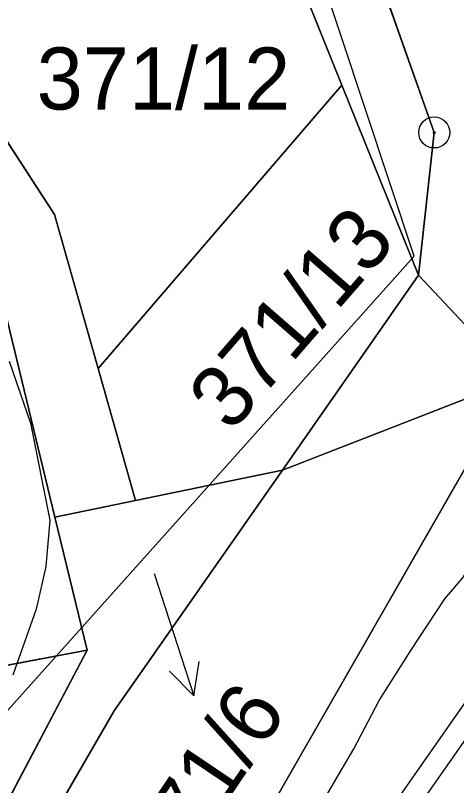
# Model space of a CAD drawing. Extents: x -706130 to -698555, y -971544 to -967260.
# Drawn here: x -704304.17 to -704289.94, y -970078.18 to -970053.36 of the extents above; entities that cross this region are included whole.
import ezdxf

# ---------------------------------------------------------------- set-up
doc = ezdxf.new("R2010")
doc.units = 0
for name, color, linetype in [('BPEJ I-II trida ochrany S', 7, 'Continuous'), ('Docházková izochrona - BUS S', 7, 'Continuous'), ('Docházková izochrona - VLAK N', 7, 'Continuous'), ('Hranice intravilán', 7, 'Continuous'), ('Kanalizace_stoka bez rozlišení N', 7, 'Continuous'), ('KN_Hranice_parcel', 7, 'Continuous'), ('KN_Parcelni cisla', 7, 'Continuous'), ('KN_Parcelni cisla_sipky', 7, 'Continuous'), ('KN_Polygon parcely', 7, 'Continuous'), ('KN_POZEMKY_11_VODNI_PLOCHA', 7, 'Continuous'), ('KN_POZEMKY_14_OSTATNI PLOCHA', 7, 'Continuous'), ('KN_POZEMKY_5_ZAHRADA', 7, 'Continuous'), ('KN_POZEMKY_7_TTP', 7, 'Continuous'), ('KN_VYUZITI_07_vodni plocha_tok prirozeny', 7, 'Continuous'), ('KN_VYUZITI_08_vodni plocha _tok umely', 7, 'Continuous'), ('KN_VYUZITI_17_ostatni plocha_ostatni komunikace', 7, 'Continuous'), ('KN_Značky bodu BP', 7, 'Continuous'), ('Koridor pro revitalizaci a rozvolneni toku N', 7, 'Continuous'), ('Koridor pro revitalizaci a rozvolneni toku N ŠRAFY', 7, 'Continuous'), ('Plochy smíšené obytné venkovské S', 7, 'Continuous'), ('Plochy verejnych prostranstvi - komunikace ostatni S', 7, 'Continuous'), ('Plochy vodní a vodnich toku S', 7, 'Continuous'), ('Plochy zeleně sídelní ostatní S', 7, 'Continuous'), ('Plynovody STL S', 7, 'Continuous'), ('Regulační bloky v krajině S', 7, 'Continuous'), ('Regulační bloky v krajině S  TIS', 7, 'Continuous'), ('Regulační bloky zastavěné S', 7, 'Continuous'), ('Vodovodní řady - rozváděcí S', 7, 'Continuous'), ('VPO pro zvysovani retencnich schopnosti uzemi_obrys N', 7, 'Continuous'), ('VPO pro zvysovani retencnich schopnosti uzemi_plocha N', 7, 'Continuous'), ('Zastavene uzemi N', 7, 'Continuous'), ('Zastavene uzemi plochy N', 7, 'Continuous'), ('Záplavového území_aktivní zóna S', 7, 'Continuous')]:
    doc.layers.add(name, color=color, linetype=linetype)

msp = doc.modelspace()

# ---------------------------------------------------------------- linework, layer by layer
at = {"layer": 'BPEJ I-II trida ochrany S'}
for p, q in [((-704290.66, -970057.13), (-704293.8, -970048.28)), ((-704310.3, -970048.42), (-704302.91, -970059.77)), ((-704291.17, -970061.73), (-704290.66, -970057.13)), ((-704302.91, -970059.77), (-704301.5, -970064.74)), ((-704295.56, -970068.02), (-704291.17, -970061.73)), ((-704302.9, -970069.53), (-704304.74, -970061.97)), ((-704301.5, -970064.74), (-704300.3, -970068.99)), ((-704300.98, -970075.77), (-704295.56, -970068.02)), ((-704300.3, -970068.99), (-704302.9, -970069.53)), ((-704303.4, -970079.95), (-704300.98, -970075.77))]:
    msp.add_line(p, q, dxfattribs=at)
at = {"layer": 'Docházková izochrona - BUS S'}
msp.add_arc((-704361.829, -969946.93), 400, 155.51821, 17.33949, dxfattribs=at)
at = {"layer": 'Docházková izochrona - VLAK N'}
msp.add_circle((-704165.451, -969778.767), 800, dxfattribs=at)
at = {"layer": 'Hranice intravilán'}
msp.add_lwpolyline([(-704339.02, -969982.75), (-704327.3, -970012.68), (-704343.12, -970017.7), (-704336.27, -970039.08), (-704329.93, -970052.55), (-704313.96, -970043.08), (-704312.67, -970048.22), (-704305.29, -970059.69), (-704304.74, -970061.97), (-704302.9, -970069.53), (-704300.3, -970068.99), (-704295.56, -970068.02), (-704288.02, -970065.08), (-704287.5, -970066.36), (-704275.4, -970062.93), (-704276.73, -970027.47), (-704277, -970020.28), (-704215.51, -970008.81)], dxfattribs=at)
at = {"layer": 'Kanalizace_stoka bez rozlišení N'}
msp.add_lwpolyline([(-704327.417, -970095.907), (-704321.171, -970094.457), (-704291.304, -970061.119), (-704296.035, -970046.854), (-704306.704, -970026.654), (-704311.283, -970016.989), (-704314.925, -969993.846), (-704307.349, -969966.183), (-704300.189, -969956.423), (-704286.701, -969946.436)], dxfattribs=at)
at = {"layer": 'KN_Hranice_parcel'}
for p, q in [((-704293.64, -970055.6), (-704302.84, -970032.74)), ((-704301.5, -970064.74), (-704293.64, -970055.6)), ((-704293.64, -970055.6), (-704291.17, -970061.73)), ((-704291.17, -970061.73), (-704295.56, -970068.02)), ((-704302.9, -970069.53), (-704304.74, -970061.97)), ((-704301.5, -970064.74), (-704300.3, -970068.99)), ((-704298.03, -970082.54), (-704288.02, -970065.08)), ((-704295.56, -970068.02), (-704300.98, -970075.77)), ((-704295.56, -970068.02), (-704300.3, -970068.99)), ((-704300.3, -970068.99), (-704302.9, -970069.53)), ((-704301.86, -970073.82), (-704302.9, -970069.53)), ((-704318.46, -970076.94), (-704301.86, -970073.82)), ((-704301.86, -970073.82), (-704311.02, -970091.22))]:
    msp.add_line(p, q, dxfattribs=at)
for points in [[(-704304.13, -970029.78), (-704293.8, -970048.28), (-704290.66, -970057.13), (-704291.17, -970061.73)], [(-704312.86, -970037.64), (-704310.3, -970048.42), (-704302.91, -970059.77), (-704301.5, -970064.74)], [(-704300.98, -970075.77), (-704303.4, -970079.95), (-704311.02, -970091.22)]]:
    msp.add_lwpolyline(points, dxfattribs=at)
at = {"layer": 'KN_Parcelni cisla_sipky'}
for p, q in [((-704299.69, -970071.35), (-704299.34, -970072.44)), ((-704299.34, -970072.44), (-704298.413, -970075.294)), ((-704298.413, -970075.294), (-704298.246, -970074.187)), ((-704298.413, -970075.294), (-704299.198, -970074.496))]:
    msp.add_line(p, q, dxfattribs=at)
at = {"layer": 'KN_Polygon parcely'}
for points in [[(-704304.13, -970029.78), (-704293.8, -970048.28), (-704290.66, -970057.13), (-704291.17, -970061.73), (-704295.56, -970068.02), (-704300.98, -970075.77), (-704303.4, -970079.95), (-704311.02, -970091.22), (-704320.51, -970101.33), (-704324.43, -970099.46), (-704323.51, -970113.12), (-704320.89, -970110.65), (-704318.08, -970109.89), (-704318.05, -970107.85), (-704306.33, -970094.67), (-704298.03, -970082.54), (-704288.02, -970065.08), (-704286.95, -970063.22), (-704286.42, -970056.27), (-704289.72, -970046.84), (-704299.25, -970030.39)], [(-704281.24, -970114.41), (-704280.31, -970110.11), (-704284.31, -970109.59), (-704300.53, -970107.66), (-704301.89, -970104.83), (-704301.99, -970099.06), (-704299.28, -970094.67), (-704288.09, -970076.54), (-704284.59, -970073.54), (-704287.5, -970066.36), (-704288.02, -970065.08), (-704298.03, -970082.54), (-704305.17, -970095.76), (-704318.05, -970107.85), (-704318.08, -970109.89), (-704320.89, -970110.65), (-704323.51, -970113.12), (-704321.91, -970137.46)]]:
    msp.add_lwpolyline(points, dxfattribs=at)
for points in [[(-704291.17, -970061.73), (-704290.66, -970057.13), (-704293.8, -970048.28), (-704304.13, -970029.78), (-704302.84, -970032.74), (-704293.64, -970055.6)], [(-704301.5, -970064.74), (-704293.64, -970055.6), (-704302.84, -970032.74), (-704312.86, -970037.64), (-704310.3, -970048.42), (-704302.91, -970059.77)], [(-704315.05, -970038.7), (-704313.96, -970043.08), (-704312.67, -970048.22), (-704305.29, -970059.69), (-704304.74, -970061.97), (-704302.9, -970069.53), (-704300.3, -970068.99), (-704301.5, -970064.74), (-704302.91, -970059.77), (-704310.3, -970048.42), (-704312.86, -970037.64)], [(-704318.46, -970076.94), (-704301.86, -970073.82), (-704302.9, -970069.53), (-704304.74, -970061.97), (-704306.57, -970062.93), (-704315.09, -970067.41), (-704322.34, -970054.17), (-704317.08, -970051.29), (-704318.95, -970047.87), (-704315.49, -970045.97), (-704313.95, -970048.89), (-704312.67, -970048.22), (-704313.96, -970043.08), (-704329.93, -970052.55), (-704325.41, -970062.16)], [(-704300.3, -970068.99), (-704295.56, -970068.02), (-704291.17, -970061.73), (-704293.64, -970055.6), (-704301.5, -970064.74)], [(-704311.02, -970091.22), (-704303.4, -970079.95), (-704300.98, -970075.77), (-704295.56, -970068.02), (-704300.3, -970068.99), (-704302.9, -970069.53), (-704301.86, -970073.82)], [(-704318.46, -970076.94), (-704320.28, -970085.67), (-704324.43, -970099.46), (-704320.51, -970101.33), (-704311.02, -970091.22), (-704301.86, -970073.82)]]:
    msp.add_lwpolyline(points, close=True, dxfattribs=at)
at = {"layer": 'KN_POZEMKY_11_VODNI_PLOCHA'}
for p, q in [((-704290.66, -970057.13), (-704293.8, -970048.28)), ((-704310.3, -970048.42), (-704302.91, -970059.77)), ((-704291.17, -970061.73), (-704290.66, -970057.13)), ((-704302.91, -970059.77), (-704301.5, -970064.74)), ((-704295.56, -970068.02), (-704291.17, -970061.73)), ((-704302.9, -970069.53), (-704304.74, -970061.97)), ((-704301.5, -970064.74), (-704300.3, -970068.99)), ((-704288.02, -970065.08), (-704298.03, -970082.54)), ((-704300.98, -970075.77), (-704295.56, -970068.02)), ((-704300.3, -970068.99), (-704302.9, -970069.53)), ((-704303.4, -970079.95), (-704300.98, -970075.77))]:
    msp.add_line(p, q, dxfattribs=at)
at = {"layer": 'KN_POZEMKY_14_OSTATNI PLOCHA'}
msp.add_line((-704298.03, -970082.54), (-704288.02, -970065.08), dxfattribs=at)
at = {"layer": 'KN_POZEMKY_5_ZAHRADA'}
for p, q in [((-704304.74, -970061.97), (-704302.9, -970069.53)), ((-704302.9, -970069.53), (-704301.86, -970073.82)), ((-704318.46, -970076.94), (-704301.86, -970073.82)), ((-704301.86, -970073.82), (-704318.46, -970076.94)), ((-704301.86, -970073.82), (-704311.02, -970091.22))]:
    msp.add_line(p, q, dxfattribs=at)
at = {"layer": 'KN_POZEMKY_7_TTP'}
for p, q in [((-704293.64, -970055.6), (-704302.84, -970032.74)), ((-704302.84, -970032.74), (-704293.64, -970055.6)), ((-704293.8, -970048.28), (-704290.66, -970057.13)), ((-704302.91, -970059.77), (-704310.3, -970048.42)), ((-704301.5, -970064.74), (-704293.64, -970055.6)), ((-704293.64, -970055.6), (-704301.5, -970064.74)), ((-704293.64, -970055.6), (-704291.17, -970061.73)), ((-704291.17, -970061.73), (-704293.64, -970055.6)), ((-704290.66, -970057.13), (-704291.17, -970061.73)), ((-704301.5, -970064.74), (-704302.91, -970059.77)), ((-704291.17, -970061.73), (-704295.56, -970068.02)), ((-704300.3, -970068.99), (-704301.5, -970064.74)), ((-704295.56, -970068.02), (-704300.98, -970075.77)), ((-704295.56, -970068.02), (-704300.3, -970068.99)), ((-704300.3, -970068.99), (-704295.56, -970068.02)), ((-704302.9, -970069.53), (-704300.3, -970068.99)), ((-704301.86, -970073.82), (-704302.9, -970069.53)), ((-704311.02, -970091.22), (-704301.86, -970073.82)), ((-704300.98, -970075.77), (-704303.4, -970079.95))]:
    msp.add_line(p, q, dxfattribs=at)
at = {"layer": 'KN_VYUZITI_07_vodni plocha_tok prirozeny'}
for p, q in [((-704290.66, -970057.13), (-704293.8, -970048.28)), ((-704291.17, -970061.73), (-704290.66, -970057.13)), ((-704295.56, -970068.02), (-704291.17, -970061.73)), ((-704288.02, -970065.08), (-704298.03, -970082.54)), ((-704300.98, -970075.77), (-704295.56, -970068.02)), ((-704303.4, -970079.95), (-704300.98, -970075.77))]:
    msp.add_line(p, q, dxfattribs=at)
at = {"layer": 'KN_VYUZITI_08_vodni plocha _tok umely'}
for p, q in [((-704310.3, -970048.42), (-704302.91, -970059.77)), ((-704302.91, -970059.77), (-704301.5, -970064.74)), ((-704302.9, -970069.53), (-704304.74, -970061.97)), ((-704301.5, -970064.74), (-704300.3, -970068.99)), ((-704300.3, -970068.99), (-704302.9, -970069.53))]:
    msp.add_line(p, q, dxfattribs=at)
at = {"layer": 'KN_VYUZITI_17_ostatni plocha_ostatni komunikace'}
msp.add_line((-704298.03, -970082.54), (-704288.02, -970065.08), dxfattribs=at)
at = {"layer": 'KN_Značky bodu BP'}
for radius in [0.5, 0.0303]:
    msp.add_circle((-704290.66, -970057.13), radius, dxfattribs=at)
at = {"layer": 'Koridor pro revitalizaci a rozvolneni toku N'}
msp.add_lwpolyline([(-704313.97, -969994.18), (-704313.49, -969998.92), (-704312.86, -970005.19), (-704310.46, -970017.11), (-704306.18, -970025.68), (-704302.84, -970032.74), (-704293.64, -970055.6), (-704291.17, -970061.73), (-704288.02, -970065.08), (-704287.5, -970066.36), (-704275.4, -970062.93), (-704276.73, -970027.47), (-704289.744, -970009.662), (-704291.702, -969996.128)], dxfattribs=at)
at = {"layer": 'Koridor pro revitalizaci a rozvolneni toku N ŠRAFY'}
msp.add_lwpolyline([(-704313.97, -969994.18), (-704313.49, -969998.92), (-704312.86, -970005.19), (-704310.46, -970017.11), (-704306.18, -970025.68), (-704302.84, -970032.74), (-704293.64, -970055.6), (-704291.17, -970061.73), (-704288.02, -970065.08), (-704287.5, -970066.36), (-704275.4, -970062.93), (-704276.73, -970027.47), (-704289.744, -970009.662), (-704291.702, -969996.128)], dxfattribs=at)
at = {"layer": 'Plochy smíšené obytné venkovské S'}
for p, q in [((-704295.56, -970068.02), (-704291.17, -970061.73)), ((-704300.3, -970068.99), (-704295.56, -970068.02)), ((-704302.9, -970069.53), (-704300.3, -970068.99)), ((-704301.86, -970073.82), (-704302.9, -970069.53)), ((-704318.46, -970076.94), (-704301.86, -970073.82))]:
    msp.add_line(p, q, dxfattribs=at)
msp.add_lwpolyline([(-704291.17, -970061.73), (-704290.66, -970057.13), (-704293.8, -970048.28), (-704304.13, -970029.78)], dxfattribs=at)
at = {"layer": 'Plochy verejnych prostranstvi - komunikace ostatni S'}
msp.add_line((-704288.02, -970065.08), (-704298.03, -970082.54), dxfattribs=at)
at = {"layer": 'Plochy vodní a vodnich toku S'}
for p, q in [((-704293.8, -970048.28), (-704290.66, -970057.13)), ((-704290.66, -970057.13), (-704291.17, -970061.73)), ((-704291.17, -970061.73), (-704295.56, -970068.02)), ((-704298.03, -970082.54), (-704288.02, -970065.08)), ((-704295.56, -970068.02), (-704300.98, -970075.77)), ((-704300.98, -970075.77), (-704303.4, -970079.95))]:
    msp.add_line(p, q, dxfattribs=at)
at = {"layer": 'Plochy zeleně sídelní ostatní S'}
for p, q in [((-704300.98, -970075.77), (-704295.56, -970068.02)), ((-704295.56, -970068.02), (-704300.3, -970068.99)), ((-704300.3, -970068.99), (-704302.9, -970069.53)), ((-704302.9, -970069.53), (-704301.86, -970073.82)), ((-704301.86, -970073.82), (-704318.46, -970076.94)), ((-704303.4, -970079.95), (-704300.98, -970075.77))]:
    msp.add_line(p, q, dxfattribs=at)
at = {"layer": 'Plynovody STL S'}
msp.add_lwpolyline([(-704314.438, -970108.783), (-704313.31, -970107.43), (-704312.508, -970106.41), (-704311.84, -970105.56), (-704310.04, -970103.5), (-704309.02, -970102.03), (-704307.852, -970100.49), (-704305.038, -970096.781), (-704298.62, -970088.32), (-704286.67, -970071.24), (-704265.56, -970062.52), (-704258.896, -970058.945), (-704258.7, -970058.84)], dxfattribs=at)
at = {"layer": 'Regulační bloky v krajině S'}
for p, q in [((-704293.8, -970048.28), (-704290.66, -970057.13)), ((-704290.66, -970057.13), (-704291.17, -970061.73)), ((-704291.17, -970061.73), (-704295.56, -970068.02)), ((-704298.03, -970082.54), (-704288.02, -970065.08)), ((-704295.56, -970068.02), (-704300.98, -970075.77)), ((-704300.98, -970075.77), (-704303.4, -970079.95))]:
    msp.add_line(p, q, dxfattribs=at)
at = {"layer": 'Regulační bloky v krajině S  TIS'}
for p, q in [((-704293.8, -970048.28), (-704290.66, -970057.13)), ((-704290.66, -970057.13), (-704291.17, -970061.73)), ((-704291.17, -970061.73), (-704295.56, -970068.02)), ((-704298.03, -970082.54), (-704288.02, -970065.08)), ((-704295.56, -970068.02), (-704300.98, -970075.77)), ((-704300.98, -970075.77), (-704303.4, -970079.95))]:
    msp.add_line(p, q, dxfattribs=at)
at = {"layer": 'Regulační bloky zastavěné S'}
for p, q in [((-704295.56, -970068.02), (-704291.17, -970061.73)), ((-704288.02, -970065.08), (-704298.03, -970082.54)), ((-704300.98, -970075.77), (-704295.56, -970068.02)), ((-704300.3, -970068.99), (-704295.56, -970068.02)), ((-704295.56, -970068.02), (-704300.3, -970068.99)), ((-704302.9, -970069.53), (-704300.3, -970068.99)), ((-704300.3, -970068.99), (-704302.9, -970069.53)), ((-704301.86, -970073.82), (-704302.9, -970069.53)), ((-704302.9, -970069.53), (-704301.86, -970073.82)), ((-704318.46, -970076.94), (-704301.86, -970073.82)), ((-704301.86, -970073.82), (-704318.46, -970076.94)), ((-704303.4, -970079.95), (-704300.98, -970075.77))]:
    msp.add_line(p, q, dxfattribs=at)
msp.add_lwpolyline([(-704291.17, -970061.73), (-704290.66, -970057.13), (-704293.8, -970048.28), (-704304.13, -970029.78)], dxfattribs=at)
at = {"layer": 'Vodovodní řady - rozváděcí S'}
msp.add_lwpolyline([(-704256.579, -970059.982), (-704257.004, -970060.15), (-704286.122, -970071.663), (-704321.94, -970122.71)], dxfattribs=at)
at = {"layer": 'VPO pro zvysovani retencnich schopnosti uzemi_obrys N'}
msp.add_lwpolyline([(-704313.97, -969994.18), (-704313.49, -969998.92), (-704312.86, -970005.19), (-704310.46, -970017.11), (-704306.18, -970025.68), (-704302.84, -970032.74), (-704293.64, -970055.6), (-704291.17, -970061.73), (-704288.02, -970065.08), (-704287.5, -970066.36), (-704275.4, -970062.93), (-704276.73, -970027.47), (-704289.744, -970009.662), (-704291.702, -969996.128)], dxfattribs=at)
at = {"layer": 'VPO pro zvysovani retencnich schopnosti uzemi_plocha N'}
msp.add_lwpolyline([(-704313.97, -969994.18), (-704313.49, -969998.92), (-704312.86, -970005.19), (-704310.46, -970017.11), (-704306.18, -970025.68), (-704302.84, -970032.74), (-704293.64, -970055.6), (-704291.17, -970061.73), (-704288.02, -970065.08), (-704287.5, -970066.36), (-704275.4, -970062.93), (-704276.73, -970027.47), (-704289.744, -970009.662), (-704291.702, -969996.128)], dxfattribs=at)
at = {"layer": 'Zastavene uzemi N'}
msp.add_lwpolyline([(-704215.51, -970008.81), (-704277, -970020.28), (-704276.73, -970027.47), (-704275.4, -970062.93), (-704287.5, -970066.36), (-704288.02, -970065.08), (-704295.56, -970068.02), (-704291.17, -970061.73), (-704290.66, -970057.13), (-704293.8, -970048.28), (-704304.13, -970029.78), (-704306.18, -970025.68), (-704310.46, -970017.11), (-704312.86, -970005.19), (-704313.49, -969998.92), (-704313.97, -969994.18)], dxfattribs=at)
at = {"layer": 'Zastavene uzemi plochy N'}
msp.add_lwpolyline([(-704215.51, -970008.81), (-704277, -970020.28), (-704276.73, -970027.47), (-704275.4, -970062.93), (-704287.5, -970066.36), (-704288.02, -970065.08), (-704295.56, -970068.02), (-704291.17, -970061.73), (-704290.66, -970057.13), (-704293.8, -970048.28), (-704304.13, -970029.78), (-704306.18, -970025.68), (-704310.46, -970017.11), (-704312.86, -970005.19), (-704313.49, -969998.92), (-704313.97, -969994.18)], dxfattribs=at)
at = {"layer": 'Záplavového území_aktivní zóna S'}
for points in [[(-704294.534, -970079.183), (-704293.25, -970077), (-704292.438, -970075.438), (-704291.42, -970073.829), (-704290.323, -970072.169), (-704289.75, -970071.5), (-704286.875, -970067.125), (-704286.596, -970066.428), (-704286.585, -970066.41), (-704286.567, -970066.356), (-704286.375, -970065.875), (-704286.309, -970065.578), (-704286.135, -970065.054), (-704286.094, -970064.808), (-704284.847, -970060.34), (-704284.375, -970056.812), (-704284.375, -970058.25), (-704284.125, -970060.125), (-704284.375, -970061.562), (-704283.688, -970062.625), (-704281.438, -970063.375), (-704280.625, -970063.312), (-704275.625, -970058.438), (-704274.938, -970056.562)], [(-704304.375, -970064.5), (-704303.688, -970066.5), (-704303.062, -970069.625), (-704303.188, -970071.125), (-704303.5, -970072.5), (-704304.25, -970074.625)]]:
    msp.add_lwpolyline(points, dxfattribs=at)

# ---------------------------------------------------------------- texts
at = {"layer": 'KN_Parcelni cisla'}
msp.add_text('371/12', height=2, dxfattribs=at).set_placement((-704303.485, -970056.39))
for s, rotation, p in [('371/13', 49, (-704297.218, -970066.837)), ('371/6', 56, (-704299.133, -970081.352))]:
    msp.add_text(s, height=2, rotation=rotation, dxfattribs=at).set_placement(p)

doc.saveas('drawing.dxf')
